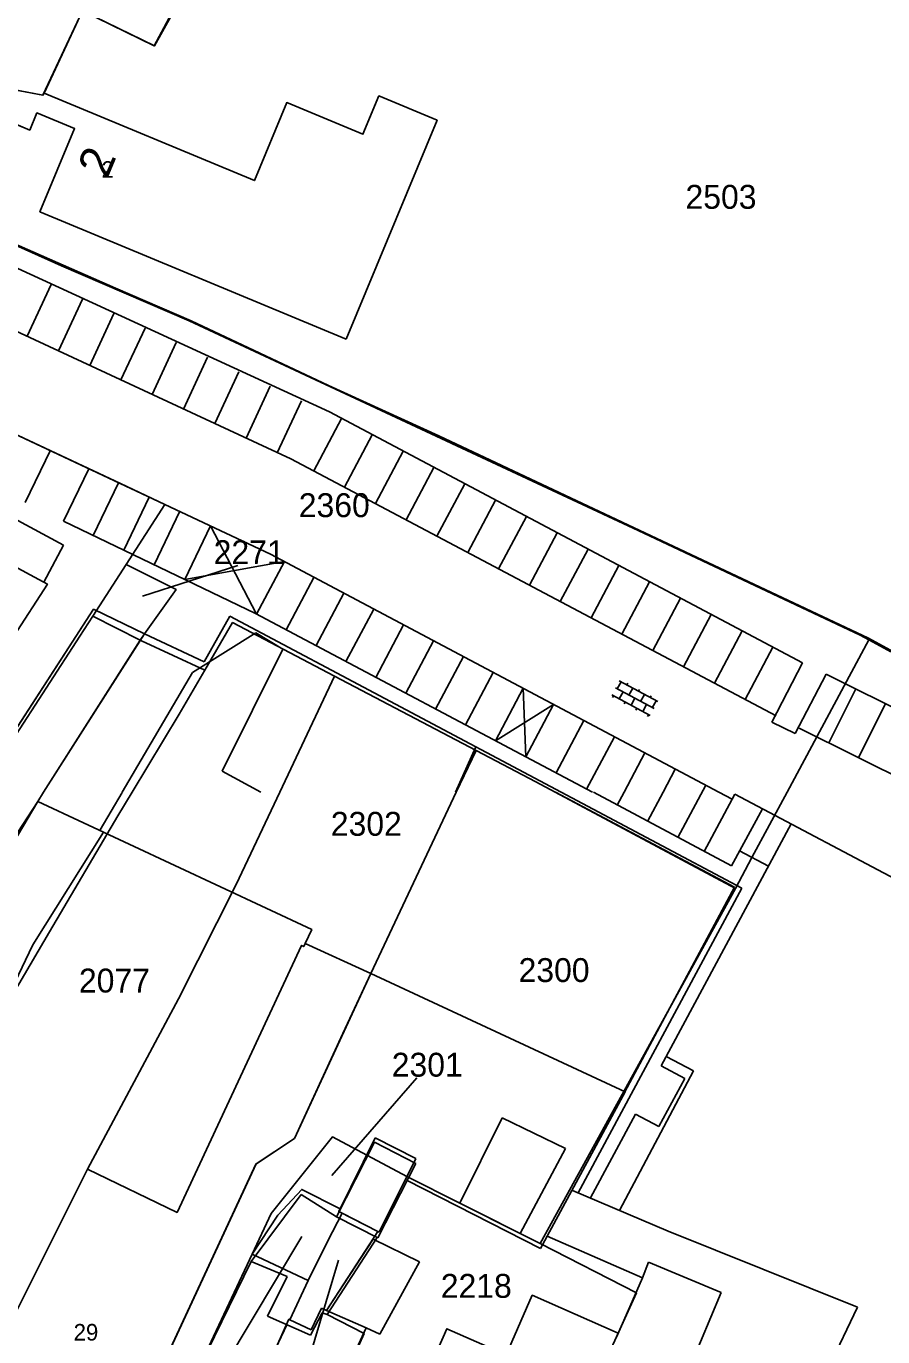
# Model space of a CAD drawing. Extents: x 148816 to 151297, y 399515 to 402500.
# Drawn here: x 150840.6 to 150905.2, y 399958.9 to 400057.7 of the extents above; entities that cross this region are included whole.
import ezdxf

# ---------------------------------------------------------------- set-up
doc = ezdxf.new("R2010")
doc.units = 0
for name, color, linetype in [('B01 Hoofdgebouw  [D] Norm', 7, 'Continuous'), ('B01 Hoofdgebouw  [T] Norm', 7, 'Continuous'), ('B01 hoofgebouw', 7, 'Continuous'), ('B02 Bijgebouw  [D] Norm', 7, 'Continuous'), ('B07 Tussenmuur  [D] Norm', 7, 'Continuous'), ('G01 perceelsgrens', 7, 'Continuous'), ('S02 Open verharding  Norm', 7, 'Continuous'), ('T04 Haag heg  [D] Gem', 7, 'Continuous'), ('V00 Kant verharding algemeen  [T] Norm', 7, 'Continuous'), ('V00 Kant verharding algemeen secundair  [T] Gem', 7, 'Continuous'), ('Z01 perceelnummer', 7, 'Continuous'), ('Z02 huisnummer', 7, 'Continuous'), ('Z02 Huisnummer  [Tekst] Norm', 7, 'Continuous')]:
    doc.layers.add(name, color=color, linetype=linetype)

msp = doc.modelspace()

# ---------------------------------------------------------------- linework, layer by layer
at = {"layer": 'B01 Hoofdgebouw  [D] Norm'}
for p, q in [((150850.259, 400056.25), (150855.515, 400065.696)), ((150845.671, 400013.795), (150836.721, 400000)), ((150849.5, 400011.94), (150841.899, 400000)), ((150841.899, 400000), (150841.46, 399999.31)), ((150841.083, 399988.484), (150846.413, 399996.994)), ((150829.384, 399964.117), (150841.083, 399988.484)), ((150866.57, 399986.34), (150860.817, 399973.902)), ((150860.817, 399973.902), (150857.928, 399971.991)), ((150866.838, 399973.611), (150863.974, 399967.999)), ((150869.969, 399972.013), (150866.838, 399973.611)), ((150857.928, 399971.991), (150850.67, 399956.36)), ((150869.969, 399972.013), (150867.105, 399966.402)), ((150869.311, 399970.724), (150879.376, 399965.604)), ((150857.539, 399964.63), (150861.316, 399969.671)), ((150861.316, 399969.671), (150863.974, 399967.999)), ((150867.105, 399966.402), (150863.974, 399967.999)), ((150863.278, 399960.634), (150867.044, 399966.433)), ((150857.539, 399964.63), (150852.57, 399954.45)), ((150857.539, 399964.63), (150860.25, 399963.484)), ((150858.768, 399960.511), (150860.25, 399963.484)), ((150887.049, 399963.391), (150886.443, 399962.005)), ((150885.087, 399958.927), (150886.443, 399962.005)), ((150862.024, 399959.065), (150858.768, 399960.511)), ((150862.895, 399960.749), (150862.024, 399959.065)), ((150863.278, 399960.634), (150862.895, 399960.749))]:
    msp.add_line(p, q, dxfattribs=at)
at = {"layer": 'B01 Hoofdgebouw  [T] Norm'}
for p, q in [((150850.259, 400056.25), (150844.84, 400058.91)), ((150841.85, 400052.53), (150834.05, 400054.02)), ((150833.59, 400052.99), (150840.85, 400049.91)), ((150841.95, 400052.69), (150841.85, 400052.53)), ((150857.79, 400046.1), (150841.95, 400052.69)), ((150867.18, 400052.48), (150865.98, 400049.6)), ((150871.57, 400050.65), (150867.18, 400052.48)), ((150840.85, 400049.91), (150841.39, 400051.21)), ((150841.39, 400051.21), (150844.23, 400050.02)), ((150860.23, 400051.98), (150857.79, 400046.1)), ((150865.98, 400049.6), (150860.23, 400051.98)), ((150864.71, 400034.14), (150871.57, 400050.65)), ((150844.23, 400050.02), (150841.62, 400043.76)), ((150841.62, 400043.76), (150864.71, 400034.14)), ((150845.7, 400013.78), (150849.5, 400011.94)), ((150841.46, 399999.31), (150862.12, 399989.65)), ((150862.12, 399989.65), (150861.62, 399988.59)), ((150861.62, 399988.59), (150866.57, 399986.34)), ((150866.57, 399986.34), (150885.76, 399977.405)), ((150885.76, 399977.405), (150879.376, 399965.604)), ((150879.876, 399966.528), (150887.049, 399963.391)), ((150887.496, 399964.586), (150887.049, 399963.391)), ((150887.496, 399964.586), (150892.98, 399962.278)), ((150892.98, 399962.278), (150889.218, 399953.34))]:
    msp.add_line(p, q, dxfattribs=at)
at = {"layer": 'B01 hoofgebouw'}
for points in [[(150850.244, 400056.258), (150844.84, 400058.91), (150853.13, 400073.81), (150857.5, 400071.38)], [(150857.5, 400071.38), (150868.861, 400065.062), (150868.633, 400064.626), (150866.012, 400059.762), (150855.307, 400065.738), (150850.244, 400056.258)], [(150864.71, 400034.14), (150841.62, 400043.76), (150844.23, 400050.02), (150841.39, 400051.21), (150840.85, 400049.91), (150833.59, 400052.99), (150834.05, 400054.02), (150841.85, 400052.53), (150841.95, 400052.69), (150857.79, 400046.1), (150860.23, 400051.98), (150865.98, 400049.6), (150867.18, 400052.48), (150871.57, 400050.65), (150864.71, 400034.14)], [(150813.779, 400000), (150829.63, 400022.43), (150842.18, 400015.675), (150832.006, 400000)], [(150836.721, 400000), (150845.671, 400013.795), (150849.5, 400011.94), (150841.899, 400000)], [(150841.899, 400000), (150841.46, 399999.31)], [(150841.46, 399999.31), (150862.12, 399989.65), (150861.62, 399988.59), (150866.57, 399986.34), (150864.47, 399981.8)], [(150864.47, 399981.8), (150860.817, 399973.902), (150857.895, 399971.969), (150850.67, 399956.36)], [(150873.285, 399969.028), (150876.467, 399975.443)], [(150876.467, 399975.443), (150881.238, 399973.134)], [(150866.901, 399973.958), (150864.152, 399968.39)], [(150866.901, 399973.958), (150869.966, 399972.381)], [(150877.84, 399966.732), (150881.238, 399973.134)], [(150869.966, 399972.381), (150867.188, 399966.838)], [(150864.152, 399968.39), (150867.108, 399966.879)], [(150873.285, 399969.028), (150877.84, 399966.732)], [(150863.237, 399960.939), (150866.737, 399966.309)], [(150866.737, 399966.309), (150870.231, 399964.609)], [(150852.98, 399955.29), (150857.619, 399965.187)], [(150862.076, 399959.474), (150860.456, 399960.237), (150861.849, 399963.194), (150857.619, 399965.187)], [(150870.231, 399964.609), (150867.26, 399959.156)], [(150890.721, 399946.953), (150889.085, 399947.673), (150889.82, 399949.345), (150888.093, 399950.105), (150887.354, 399948.423), (150886.899, 399948.623), (150887.943, 399950.996), (150886.579, 399951.596), (150885.943, 399950.15), (150883.998, 399951.006), (150883.57, 399950.033), (150881.461, 399950.961), (150885.223, 399959.225), (150878.747, 399962.081), (150876.772, 399957.591), (150872.309, 399959.554), (150870.629, 399955.736), (150865.486, 399958.046)], [(150862.076, 399959.474), (150862.844, 399961.113)], [(150863.237, 399960.939), (150862.844, 399961.113)], [(150865.486, 399958.046), (150866.227, 399959.614)], [(150866.227, 399959.614), (150867.26, 399959.156)]]:
    msp.add_lwpolyline(points, dxfattribs=at)
at = {"layer": 'B02 Bijgebouw  [D] Norm'}
msp.add_line((150837.813, 399993.783), (150841.46, 399999.31), dxfattribs=at)
at = {"layer": 'B07 Tussenmuur  [D] Norm'}
for p, q in [((150866.065, 399959.187), (150863.278, 399960.634)), ((150866.065, 399959.187), (150863.278, 399960.634)), ((150856.74, 399952.48), (150860.228, 399959.863)), ((150856.74, 399952.48), (150860.228, 399959.863)), ((150865.31, 399957.513), (150866.065, 399959.187)), ((150865.31, 399957.513), (150866.065, 399959.187))]:
    msp.add_line(p, q, dxfattribs=at)
at = {"layer": 'G01 perceelsgrens'}
for points in [[(150844.84, 400058.91), (150850.244, 400056.258), (150853.207, 400061.806)], [(150833.925, 400054.045), (150841.85, 400052.53), (150844.84, 400058.91)], [(150903.457, 400011.835), (150886.723, 400019.738), (150852.862, 400035.544), (150843.246, 400039.687), (150830.019, 400045.617)], [(150847.682, 400023.263), (150838.736, 400027.467)], [(150847.682, 400023.263), (150851.033, 400021.688)], [(150851.033, 400021.688), (150848.118, 400017.17)], [(150848.118, 400017.17), (150845.605, 400013.274)], [(150848.118, 400017.17), (150851.885, 400015.272), (150849.5, 400011.94), (150849.188, 400011.449)], [(150845.605, 400013.274), (150844.623, 400011.752), (150836.978, 400000)], [(150849.188, 400011.449), (150845.605, 400013.274)], [(150863.837, 400008.746), (150856.141, 400012.787), (150854.052, 400009.192)], [(150904.122, 400011.479), (150903.457, 400011.835)], [(150849.188, 400011.449), (150841.899, 400000)], [(150854.052, 400009.192), (150849.287, 400011.399), (150849.188, 400011.449)], [(150904.122, 400011.479), (150897.959, 400000)], [(150905.793, 400010.584), (150904.122, 400011.479)], [(150854.052, 400009.192), (150852.126, 400005.879), (150848.575, 400000)], [(150863.837, 400008.746), (150859.702, 400000)], [(150874.502, 400003.146), (150863.837, 400008.746)], [(150874.502, 400003.146), (150873.017, 400000)], [(150880.472, 400000), (150879.013, 400000.778), (150874.502, 400003.146)], [(150841.899, 400000), (150841.46, 399999.31), (150837.972, 399993.437), (150833.906, 399986.724), (150830.854, 399982.407), (150825.31, 399971.381), (150825.905, 399971.152), (150823.797, 399966.712)], [(150848.575, 400000), (150847.496, 399998.214), (150842.343, 399989.482), (150838.127, 399982.309), (150829.031, 399964.281)], [(150859.702, 400000), (150856.418, 399993.054), (150852.058, 399984.422), (150845.199, 399971.591)], [(150873.017, 400000), (150866.57, 399986.34), (150861.62, 399988.59), (150861.51, 399988.357), (150861.347, 399988.451), (150851.957, 399968.321), (150845.199, 399971.591)], [(150894.064, 399992.75), (150880.472, 400000)], [(150897.959, 400000), (150895.311, 399995.067), (150894.064, 399992.75)], [(150894.064, 399992.75), (150879.333, 399965.975)], [(150869.294, 399971.04), (150863.69, 399974.023), (150859.049, 399968.239), (150857.619, 399965.187)], [(150845.199, 399971.591), (150839.187, 399959.566)], [(150869.294, 399971.04), (150867.188, 399966.838)], [(150879.333, 399965.975), (150873.285, 399969.028), (150869.294, 399971.04)], [(150864.252, 399968.586), (150861.359, 399970.063), (150859.55, 399968.122)], [(150859.55, 399968.122), (150857.619, 399965.187)], [(150863.341, 399966.181), (150864.405, 399968.26)], [(150864.405, 399968.26), (150864.152, 399968.39), (150864.252, 399968.586)], [(150867.108, 399966.879), (150864.405, 399968.26)], [(150861.849, 399963.194), (150863.341, 399966.181)], [(150867.108, 399966.879), (150863.237, 399960.939), (150866.227, 399959.614), (150865.486, 399958.046)], [(150867.188, 399966.838), (150867.108, 399966.879)], [(150857.619, 399965.187), (150852.98, 399955.29), (150852.57, 399954.45)], [(150881.461, 399950.961), (150885.223, 399959.225), (150886.602, 399962.256), (150879.333, 399965.975)], [(150860.456, 399960.237), (150861.849, 399963.194)], [(150856.865, 399952.421), (150860.393, 399960.267), (150860.456, 399960.237)]]:
    msp.add_lwpolyline(points, dxfattribs=at)
at = {"layer": 'S02 Open verharding  Norm'}
for p, q in [((150885.02, 400007.863), (150887.926, 400006.299)), ((150885.436, 400008.32), (150885.152, 400007.792)), ((150885.304, 400008.391), (150888.21, 400006.828)), ((150885.877, 400008.083), (150885.948, 400008.215)), ((150886.317, 400007.846), (150886.033, 400007.318)), ((150886.757, 400007.609), (150886.828, 400007.741)), ((150884.736, 400007.334), (150887.642, 400005.771)), ((150884.868, 400007.263), (150884.797, 400007.131)), ((150885.592, 400007.555), (150885.308, 400007.026)), ((150885.748, 400006.79), (150885.677, 400006.657)), ((150886.473, 400007.081), (150886.189, 400006.553)), ((150887.198, 400007.372), (150886.913, 400006.844)), ((150887.638, 400007.136), (150887.709, 400007.268)), ((150888.078, 400006.899), (150887.794, 400006.37)), ((150886.629, 400006.316), (150886.558, 400006.184)), ((150887.069, 400006.079), (150887.354, 400006.607)), ((150887.51, 400005.842), (150887.439, 400005.71))]:
    msp.add_line(p, q, dxfattribs=at)
at = {"layer": 'T04 Haag heg  [D] Gem'}
for p, q in [((150847.317, 400037.983), (150830.058, 400045.566)), ((150853.011, 400035.524), (150847.317, 400037.983)), ((150863.384, 400030.664), (150853.011, 400035.524)), ((150871.709, 400026.863), (150863.384, 400030.664)), ((150904.093, 400011.614), (150871.709, 400026.863)), ((150857.901, 400012.016), (150853.114, 400009.011)), ((150859.943, 400010.786), (150857.901, 400012.016)), ((150904.093, 400011.614), (150913.382, 400006.549)), ((150855.354, 400001.594), (150859.943, 400010.786)), ((150853.114, 400009.011), (150847.827, 400000)), ((150874.489, 400003.413), (150872.961, 400000)), ((150858.283, 400000), (150855.354, 400001.594)), ((150846.162, 399997.164), (150847.811, 399999.966)), ((150880.506, 400000), (150894.005, 399992.834)), ((150894.005, 399992.834), (150885.726, 399977.421)), ((150881.787, 399969.988), (150888.989, 399966.912)), ((150888.989, 399966.912), (150903.265, 399961.18)), ((150903.265, 399961.18), (150896.938, 399947.9))]:
    msp.add_line(p, q, dxfattribs=at)
at = {"layer": 'V00 Kant verharding algemeen  [T] Norm'}
for p, q in [((150844.84, 400058.91), (150841.95, 400052.69)), ((150863.45, 400028.66), (150832.69, 400042.82)), ((150899.125, 400009.755), (150863.45, 400028.66)), ((150840.511, 400021.831), (150842.41, 400025.773)), ((150843.39, 400018.63), (150830.89, 400025.34)), ((150843.399, 400020.439), (150845.298, 400024.382)), ((150857.87, 400013.47), (150843.4, 400020.44)), ((150841.91, 400015.84), (150843.39, 400018.63)), ((150854, 400009.82), (150855.95, 400013.26)), ((150855.95, 400013.26), (150880.915, 400000)), ((150883.28, 400000), (150857.87, 400013.47)), ((150849.5, 400011.94), (150854, 400009.82)), ((150896.817, 400005.27), (150899.125, 400009.755)), ((150900.906, 400008.903), (150898.563, 400004.415)), ((150914.59, 400002.07), (150900.906, 400008.903)), ((150898.563, 400004.415), (150896.817, 400005.27)), ((150880.915, 400000), (150894.536, 399992.765)), ((150893.759, 399994.448), (150883.356, 400000)), ((150893.805, 399999.47), (150892.81, 400000)), ((150893.81, 399999.47), (150894.007, 399999.864)), ((150911.68, 399990.504), (150894.007, 399999.864)), ((150891.71, 399995.525), (150893.805, 399999.47)), ((150896.108, 399998.751), (150893.759, 399994.448)), ((150898.271, 399997.606), (150888.474, 399979.368)), ((150894.377, 399995.579), (150896.56, 399994.421)), ((150894.536, 399992.765), (150882.204, 399969.81)), ((150890.24, 399978.431), (150888.474, 399979.368)), ((150890.24, 399978.431), (150888.291, 399974.803)), ((150886.525, 399975.739), (150883.128, 399969.415)), ((150888.291, 399974.803), (150886.525, 399975.739))]:
    msp.add_line(p, q, dxfattribs=at)
at = {"layer": 'V00 Kant verharding algemeen secundair  [T] Gem'}
for p, q in [((150830.89, 400038.91), (150860.54, 400025.12)), ((150840.657, 400034.366), (150842.474, 400038.272)), ((150843.014, 400033.27), (150844.831, 400037.176)), ((150845.371, 400032.173), (150847.188, 400036.079)), ((150847.729, 400031.076), (150849.546, 400034.982)), ((150850.086, 400029.98), (150851.903, 400033.886)), ((150852.444, 400028.883), (150854.261, 400032.789)), ((150854.801, 400027.787), (150856.618, 400031.693)), ((150857.158, 400026.69), (150858.975, 400030.596)), ((150859.516, 400025.593), (150861.333, 400029.499)), ((150837.15, 400028.21), (150859.01, 400017.94)), ((150862.262, 400024.214), (150864.351, 400028.161)), ((150864.586, 400022.983), (150866.675, 400026.93)), ((150866.911, 400021.753), (150869, 400025.7)), ((150860.54, 400025.12), (150897.13, 400005.76)), ((150869.235, 400020.523), (150871.324, 400024.47)), ((150845.642, 400019.359), (150847.551, 400023.323)), ((150871.56, 400019.293), (150873.649, 400023.24)), ((150847.94, 400018.253), (150849.86, 400022.239)), ((150873.884, 400018.062), (150875.973, 400022.009)), ((150850.237, 400017.146), (150852.178, 400021.176)), ((150876.209, 400016.832), (150878.298, 400020.779)), ((150852.535, 400016.04), (150854.476, 400020.07)), ((150854.476, 400020.07), (150857.958, 400013.424)), ((150878.533, 400015.602), (150880.622, 400019.549)), ((150859.01, 400017.94), (150892.81, 400000)), ((150880.858, 400014.371), (150882.947, 400018.318)), ((150860.057, 400017.384), (150852.535, 400016.04)), ((150857.958, 400013.424), (150860.057, 400017.384)), ((150883.182, 400013.141), (150885.271, 400017.088)), ((150860.188, 400012.243), (150862.283, 400016.194)), ((150885.507, 400011.911), (150887.596, 400015.858)), ((150862.441, 400011.048), (150864.536, 400014.999)), ((150887.831, 400010.681), (150889.92, 400014.628)), ((150864.694, 400009.853), (150866.789, 400013.804)), ((150866.947, 400008.659), (150869.042, 400012.61)), ((150890.156, 400009.45), (150892.245, 400013.397)), ((150892.48, 400008.22), (150894.569, 400012.167)), ((150869.2, 400007.464), (150871.295, 400011.415)), ((150894.805, 400006.99), (150896.894, 400010.937)), ((150871.453, 400006.27), (150873.548, 400010.221)), ((150873.706, 400005.075), (150875.801, 400009.026)), ((150875.959, 400003.881), (150878.054, 400007.832)), ((150878.054, 400007.832), (150878.247, 400002.668)), ((150903.143, 400007.786), (150901.113, 400003.721)), ((150905.379, 400006.669), (150903.349, 400002.604)), ((150880.341, 400006.618), (150875.959, 400003.881)), ((150878.247, 400002.668), (150880.341, 400006.618)), ((150880.544, 400001.45), (150882.638, 400005.4)), ((150898.876, 400004.838), (150908.565, 400000)), ((150882.841, 400000.232), (150884.935, 400004.182)), ((150885.661, 400000), (150887.232, 400002.964)), ((150888.603, 400000), (150889.529, 400001.746)), ((150885.138, 399999.014), (150885.661, 400000)), ((150887.433, 399997.796), (150888.603, 400000)), ((150889.73, 399996.576), (150891.824, 400000.524)), ((150890.89, 399978.992), (150888.849, 399980.075)), ((150885.316, 399968.481), (150890.89, 399978.992))]:
    msp.add_line(p, q, dxfattribs=at)
at = {"layer": 'Z01 perceelnummer'}
for points in [[(150856.552, 400017.093), (150849.345, 400014.785)], [(150870.04, 399978.458), (150863.635, 399971.115)], [(150849.837, 399947.228), (150861.375, 399966.515)], [(150858.27, 399945.098), (150864.125, 399964.735)]]:
    msp.add_lwpolyline(points, dxfattribs=at)

# ---------------------------------------------------------------- texts
for s, p in [('2503', (150890.297, 400043.978)), ('2360', (150861.137, 400020.735)), ('2271', (150854.72, 400017.193)), ('2302', (150863.552, 399996.716)), ('2300', (150877.711, 399985.691)), ('2077', (150844.56, 399984.902)), ('2301', (150868.147, 399978.558)), ('2218', (150871.846, 399961.888))]:
    msp.add_text(s, height=1.8, dxfattribs=at).set_placement(p)
at = {"layer": 'Z02 huisnummer'}
msp.add_text('2', height=2.5, rotation=67.3581, dxfattribs=at).set_placement((150846.7, 400046.2))
at = {"layer": 'Z02 Huisnummer  [Tekst] Norm'}
for s, p in [('2', (150846.26, 400046.315)), ('29', (150844.16, 399958.668))]:
    msp.add_text(s, height=1.25, dxfattribs=at).set_placement(p)

doc.saveas('drawing.dxf')
